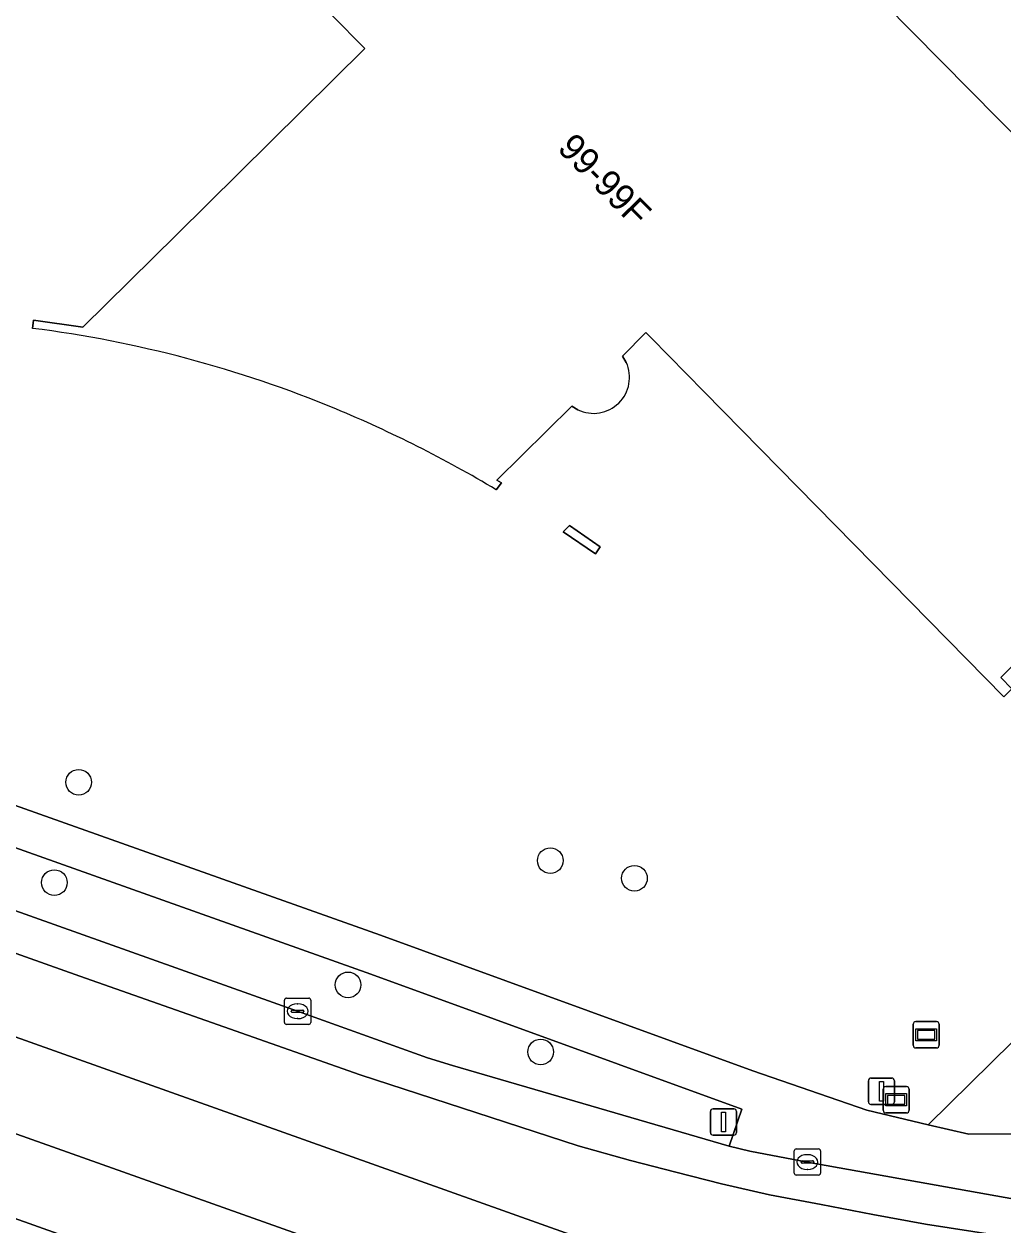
# Model space of a CAD drawing. Extents: x 155018 to 156648, y 383979 to 385733.
# Drawn here: x 155716.45 to 155753.73, y 385148.02 to 385193.73 of the extents above; entities that cross this region are included whole.
import ezdxf

# ---------------------------------------------------------------- set-up
doc = ezdxf.new("R2010")
doc.units = 0
for name, color, linetype in [('IMGEO_Berm_groen', 7, 'Continuous'), ('IMGEO_Boom', 7, 'Continuous'), ('IMGEO_Erf', 7, 'Continuous'), ('IMGEO_Groenvoorziening', 7, 'Continuous'), ('IMGEO_Informatiebord', 7, 'Continuous'), ('IMGEO_Kolk', 7, 'Continuous'), ('IMGEO_Lichtmast', 7, 'Continuous'), ('IMGEO_OVBaan_gesloten', 7, 'Continuous'), ('IMGEO_Pand', 7, 'Continuous'), ('IMGEO_Pand_nummerreeks', 7, 'Continuous'), ('IMGEO_Rijbaan_lokaal_gesloten', 7, 'Continuous'), ('IMGEO_Vlaggenmast', 7, 'Continuous'), ('IMGEO_Voetpad_open', 7, 'Continuous')]:
    doc.layers.add(name, color=color, linetype=linetype)

msp = doc.modelspace()

# ---------------------------------------------------------------- linework, layer by layer
at = {"layer": 'IMGEO_Berm_groen'}
msp.add_lwpolyline([(155672.818, 385175.35), (155691.157, 385168.865), (155708.503, 385162.696), (155726.871, 385156.155), (155731.81, 385154.389), (155732.763, 385154.089), (155743.307, 385151.019), (155743.78, 385152.434), (155729.659, 385157.574), (155668.172, 385179.431)], dxfattribs=at)
at = {"layer": 'IMGEO_Boom'}
for centre in [(155718.533, 385164.872), (155736.491, 385161.888), (155717.608, 385161.053), (155739.695, 385161.217), (155728.791, 385157.159), (155736.125, 385154.606)]:
    msp.add_circle(centre, 0.489, dxfattribs=at)
at = {"layer": 'IMGEO_Erf'}
for points in [[(155685.622, 385237.196), (155671.917, 385197.491), (155670.02, 385191.956), (155669.794, 385192.03), (155669.725, 385191.858), (155669.92, 385191.7), (155668.302, 385187.1), (155667.923, 385186.008), (155669.441, 385180.56), (155730.029, 385159.047), (155744.199, 385153.889), (155748.543, 385152.39), (155750.886, 385151.839), (155770.14, 385170.78), (155769.334, 385171.588), (155771.445, 385173.686), (155770.316, 385174.928)], [(155716.772, 385182.149), (155716.818, 385182.465), (155718.698, 385182.188), (155722.254, 385185.704), (155729.429, 385192.799), (155720.635, 385201.693), (155720.949, 385202.032), (155721.151, 385201.823), (155723.759, 385208.897), (155724.833, 385208.49), (155725.205, 385209.494), (155725.562, 385210.46), (155727.544, 385215.816), (155726.984, 385216.382), (155727.294, 385216.683), (155761.219, 385182.365)], [(155761.219, 385182.365), (155764.623, 385178.857), (155764.307, 385178.551), (155763.889, 385178.983), (155759.843, 385174.983), (155759.103, 385174.252), (155753.649, 385168.861), (155754.071, 385168.434), (155753.758, 385168.125), (155742.349, 385179.732), (155740.332, 385181.784), (155740.131, 385181.989), (155739.245, 385181.09), (155739.384, 385180.854)], [(155737.545, 385179.051), (155737.318, 385179.189), (155734.455, 385176.37), (155734.629, 385176.269), (155734.437, 385176.002)]]:
    msp.add_lwpolyline(points, dxfattribs=at)
msp.add_lwpolyline([(155738.396, 385173.836), (155738.213, 385173.57), (155736.986, 385174.406), (155737.227, 385174.641)], close=True, dxfattribs=at)
for centre, radius, start, end in [((155711.152, 385137.677), 44.825, 67.4782, 82.798), ((155738.14, 385180.283), 1.369, 244.226, 24.6414), ((155709.995, 385135.115), 47.636, 59.1298, 67.3734)]:
    msp.add_arc(centre, radius, start, end, dxfattribs=at)
at = {"layer": 'IMGEO_Groenvoorziening'}
msp.add_lwpolyline([(155774.146, 385166.575), (155774.188, 385166.628), (155774.23, 385166.682), (155770.14, 385170.78), (155750.886, 385151.839), (155752.425, 385151.481), (155760.145, 385151.518), (155766.494, 385157.288), (155769.315, 385156.39)], dxfattribs=at)
at = {"layer": 'IMGEO_Informatiebord'}
for p, q in [((155750.308, 385154.861), (155750.308, 385155.661)), ((155750.308, 385155.661), (155750.308, 385154.861)), ((155750.408, 385155.761), (155751.198, 385155.761)), ((155751.198, 385155.761), (155750.408, 385155.761)), ((155751.298, 385155.661), (155751.298, 385154.861)), ((155751.298, 385154.861), (155751.298, 385155.661)), ((155751.198, 385154.761), (155750.408, 385154.761)), ((155750.408, 385154.761), (155751.198, 385154.761)), ((155749.167, 385152.388), (155749.167, 385153.188)), ((155749.167, 385153.188), (155749.167, 385152.388)), ((155749.267, 385153.288), (155750.057, 385153.288)), ((155750.057, 385153.288), (155749.267, 385153.288)), ((155750.157, 385153.188), (155750.157, 385152.388)), ((155750.157, 385152.388), (155750.157, 385153.188)), ((155750.057, 385152.288), (155749.267, 385152.288)), ((155749.267, 385152.288), (155750.057, 385152.288))]:
    msp.add_line(p, q, dxfattribs=at)
for points in [[(155750.409, 385155.493), (155751.197, 385155.493), (155751.197, 385155.029), (155750.409, 385155.029), (155750.409, 385155.493)], [(155750.474, 385155.428), (155750.474, 385155.094), (155751.132, 385155.094), (155751.132, 385155.428), (155750.474, 385155.428)], [(155749.268, 385153.02), (155750.056, 385153.02), (155750.056, 385152.556), (155749.268, 385152.556), (155749.268, 385153.02)], [(155749.333, 385152.955), (155749.333, 385152.621), (155749.991, 385152.621), (155749.991, 385152.955), (155749.333, 385152.955)]]:
    msp.add_lwpolyline(points, dxfattribs=at)
for centre, start, end in [((155750.408, 385155.661), 90, 180), ((155750.408, 385155.661), 90, 180), ((155751.198, 385155.661), 0, 90), ((155751.198, 385155.661), 360, 90), ((155750.408, 385154.861), 180, 270), ((155750.408, 385154.861), 180, 270), ((155751.198, 385154.861), 270, 0), ((155751.198, 385154.861), 270, 0), ((155749.267, 385153.188), 90, 180), ((155749.267, 385153.188), 90, 180), ((155750.057, 385153.188), 0, 90), ((155750.057, 385153.188), 360, 90), ((155749.267, 385152.388), 180, 270), ((155749.267, 385152.388), 180, 270), ((155750.057, 385152.388), 270, 0), ((155750.057, 385152.388), 270, 0)]:
    msp.add_arc(centre, 0.1, start, end, dxfattribs=at)
at = {"layer": 'IMGEO_Kolk'}
for p, q in [((155726.37, 385155.731), (155726.37, 385156.583)), ((155726.445, 385156.657), (155727.297, 385156.657)), ((155726.858, 385156.437), (155726.883, 385156.437)), ((155727.371, 385156.583), (155727.371, 385155.731)), ((155726.629, 385156.151), (155726.629, 385156.163)), ((155727.067, 385156.114), (155726.669, 385156.114)), ((155726.672, 385156.2), (155727.07, 385156.2)), ((155727.113, 385156.163), (155727.113, 385156.151)), ((155727.297, 385155.657), (155726.445, 385155.657)), ((155726.881, 385155.877), (155726.856, 385155.877)), ((155745.856, 385150.918), (155746.708, 385150.918)), ((155745.781, 385149.992), (155745.781, 385150.844)), ((155746.04, 385150.412), (155746.04, 385150.424)), ((155746.083, 385150.461), (155746.481, 385150.461)), ((155746.269, 385150.698), (155746.294, 385150.698)), ((155746.524, 385150.424), (155746.524, 385150.412)), ((155746.782, 385150.844), (155746.782, 385149.992)), ((155746.478, 385150.375), (155746.08, 385150.375)), ((155746.292, 385150.138), (155746.267, 385150.138)), ((155746.708, 385149.918), (155745.856, 385149.918))]:
    msp.add_line(p, q, dxfattribs=at)
for points in [[(155726.37, 385155.731), (155726.37, 385156.583)], [(155726.445, 385156.657), (155727.297, 385156.657)], [(155727.371, 385156.583), (155727.371, 385155.731)], [(155727.297, 385155.657), (155726.445, 385155.657)], [(155745.856, 385150.918), (155746.708, 385150.918)], [(155745.781, 385149.992), (155745.781, 385150.844)], [(155746.782, 385150.844), (155746.782, 385149.992)], [(155746.708, 385149.918), (155745.856, 385149.918)]]:
    msp.add_lwpolyline(points, dxfattribs=at)
for centre, radius, start, end in [((155726.447, 385156.581), 0.0765, 91.552, 178.448), ((155726.447, 385156.581), 0.0765, 91.552, 178.448), ((155727.295, 385156.581), 0.0765, 1.552, 88.448), ((155727.295, 385156.581), 0.0765, 1.552, 88.448), ((155726.669, 385156.16), 0.0403, 85.8775, 175.7526), ((155726.666, 385156.15), 0.0366, 178.938, 274.7102), ((155727.07, 385156.157), 0.043, 264.8664, 352.4533), ((155727.074, 385156.162), 0.0386, 1.7309, 96.639), ((155726.447, 385155.733), 0.0765, 181.552, 268.448), ((155726.447, 385155.733), 0.0765, 181.552, 268.448), ((155727.295, 385155.733), 0.0765, 271.552, 358.448), ((155727.295, 385155.733), 0.0765, 271.552, 358.448), ((155745.858, 385150.842), 0.0765, 91.552, 178.448), ((155745.858, 385150.842), 0.0765, 91.552, 178.448), ((155746.706, 385150.842), 0.0765, 1.552, 88.448), ((155746.706, 385150.842), 0.0765, 1.552, 88.448), ((155746.08, 385150.421), 0.0403, 85.8775, 175.7526), ((155746.077, 385150.411), 0.0366, 178.938, 274.7102), ((155746.481, 385150.418), 0.043, 264.8664, 352.4533), ((155746.485, 385150.423), 0.0386, 1.7309, 96.639), ((155745.858, 385149.994), 0.0765, 181.552, 268.448), ((155745.858, 385149.994), 0.0765, 181.552, 268.448), ((155746.706, 385149.994), 0.0765, 271.552, 358.448), ((155746.706, 385149.994), 0.0765, 271.552, 358.448)]:
    msp.add_arc(centre, radius, start, end, dxfattribs=at)
for centre, major_axis, ratio, start_param, end_param in [((155726.857, 385156.157), (-0.387, 0.002), 0.722429, 4.712389, 7.853982), ((155726.882, 385156.157), (-0.39, 0.002), 0.717154, 1.570796, 4.712389), ((155746.268, 385150.418), (-0.387, 0.002), 0.722429, 4.712389, 7.853982), ((155746.293, 385150.418), (-0.39, 0.002), 0.717154, 1.570796, 4.712389)]:
    msp.add_ellipse(centre, major_axis=major_axis, ratio=ratio, start_param=start_param, end_param=end_param, dxfattribs=at)
at = {"layer": 'IMGEO_Lichtmast'}
for p, q in [((155742.59, 385151.541), (155742.59, 385152.341)), ((155742.59, 385152.341), (155742.59, 385151.541)), ((155742.69, 385152.441), (155743.48, 385152.441)), ((155743.48, 385152.441), (155742.69, 385152.441)), ((155743.58, 385152.341), (155743.58, 385151.541)), ((155743.58, 385151.541), (155743.58, 385152.341)), ((155743.48, 385151.441), (155742.69, 385151.441)), ((155742.69, 385151.441), (155743.48, 385151.441))]:
    msp.add_line(p, q, dxfattribs=at)
msp.add_lwpolyline([(155743.01, 385152.316), (155743.16, 385152.316), (155743.16, 385151.566), (155743.01, 385151.566), (155743.01, 385152.316)], dxfattribs=at)
for centre, start, end in [((155742.69, 385152.341), 90, 180), ((155742.69, 385152.341), 90, 180), ((155743.48, 385152.341), 0, 90), ((155743.48, 385152.341), 360, 90), ((155742.69, 385151.541), 180, 270), ((155742.69, 385151.541), 180, 270), ((155743.48, 385151.541), 270, 0), ((155743.48, 385151.541), 270, 0)]:
    msp.add_arc(centre, 0.1, start, end, dxfattribs=at)
at = {"layer": 'IMGEO_OVBaan_gesloten'}
msp.add_lwpolyline([(155744.054, 385145.242), (155731.549, 385149.692), (155687.304, 385165.428), (155623.968, 385187.963), (155622.855, 385184.672), (155686.135, 385162.154), (155740.672, 385142.775)], dxfattribs=at)
at = {"layer": 'IMGEO_Pand'}
for points in [[(155727.294, 385216.683), (155726.984, 385216.382), (155727.544, 385215.816), (155725.562, 385210.46), (155725.205, 385209.494), (155724.833, 385208.49), (155723.759, 385208.897), (155721.151, 385201.823), (155720.949, 385202.032), (155720.635, 385201.693), (155729.429, 385192.799), (155722.254, 385185.704), (155718.698, 385182.188), (155716.818, 385182.465), (155716.772, 385182.149)], [(155739.384, 385180.854), (155739.245, 385181.09), (155740.131, 385181.989), (155740.332, 385181.784), (155742.349, 385179.732), (155753.758, 385168.125), (155754.071, 385168.434), (155753.649, 385168.861), (155759.103, 385174.252), (155759.843, 385174.983), (155763.889, 385178.983), (155764.307, 385178.551), (155764.623, 385178.857), (155761.219, 385182.365), (155727.294, 385216.683)], [(155734.437, 385176.002), (155734.629, 385176.269), (155734.455, 385176.37), (155737.318, 385179.189), (155737.545, 385179.051)]]:
    msp.add_lwpolyline(points, dxfattribs=at)
msp.add_lwpolyline([(155736.986, 385174.406), (155738.213, 385173.57), (155738.396, 385173.836), (155737.227, 385174.641)], close=True, dxfattribs=at)
for centre, radius, start, end in [((155711.152, 385137.677), 44.825, 67.4782, 82.798), ((155738.14, 385180.283), 1.369, 244.226, 24.6414), ((155709.995, 385135.115), 47.636, 59.1298, 67.3734)]:
    msp.add_arc(centre, radius, start, end, dxfattribs=at)
at = {"layer": 'IMGEO_Rijbaan_lokaal_gesloten'}
for points in [[(155513.143, 385227.411), (155532.678, 385220.473), (155596.803, 385197.629), (155623.968, 385187.963), (155687.304, 385165.428), (155731.549, 385149.692), (155744.054, 385145.242)], [(155740.672, 385142.775), (155686.135, 385162.154), (155622.855, 385184.672), (155594.693, 385194.693), (155558.855, 385207.433), (155557.9, 385204.567), (155590.359, 385193.1), (155633.902, 385177.519), (155691.943, 385156.871), (155720.534, 385146.692), (155727.048, 385144.078), (155745.946, 385136.269), (155751.443, 385134.141), (155754.812, 385131.974), (155774.682, 385119.558)], [(155774.682, 385119.558), (155754.812, 385131.974), (155751.443, 385134.141), (155745.946, 385136.269), (155727.048, 385144.078), (155720.534, 385146.692), (155691.943, 385156.871), (155633.902, 385177.519), (155590.359, 385193.1)], [(155732.763, 385154.089), (155731.81, 385154.389), (155726.871, 385156.155), (155708.503, 385162.696), (155691.157, 385168.865), (155672.818, 385175.35)], [(155713.102, 385159.428), (155718.582, 385157.495), (155724.062, 385155.563), (155729.249, 385153.742), (155732.018, 385152.839), (155734.786, 385151.936), (155737.554, 385151.032), (155739.541, 385150.476), (155741.278, 385150.032), (155743.014, 385149.588), (155744.844, 385149.173), (155746.811, 385148.799), (155748.778, 385148.426), (155750.784, 385148.05), (155753.487, 385147.628)], [(155753.487, 385147.628), (155750.784, 385148.05), (155748.778, 385148.426), (155746.811, 385148.799), (155744.844, 385149.173), (155743.014, 385149.588), (155741.278, 385150.032), (155739.541, 385150.476), (155737.554, 385151.032), (155734.786, 385151.936), (155732.018, 385152.839), (155729.249, 385153.742), (155724.062, 385155.563), (155718.582, 385157.495), (155713.102, 385159.428)], [(155755.013, 385148.855), (155746.281, 385150.417), (155744.095, 385150.832), (155743.307, 385151.019), (155732.763, 385154.089)]]:
    msp.add_lwpolyline(points, dxfattribs=at)
at = {"layer": 'IMGEO_Vlaggenmast'}
for p, q in [((155748.703, 385153.612), (155749.493, 385153.612)), ((155749.493, 385153.612), (155748.703, 385153.612)), ((155748.603, 385152.712), (155748.603, 385153.512)), ((155748.603, 385153.512), (155748.603, 385152.712)), ((155749.593, 385153.512), (155749.593, 385152.712)), ((155749.593, 385152.712), (155749.593, 385153.512)), ((155749.493, 385152.612), (155748.703, 385152.612)), ((155748.703, 385152.612), (155749.493, 385152.612))]:
    msp.add_line(p, q, dxfattribs=at)
msp.add_lwpolyline([(155749.023, 385153.487), (155749.173, 385153.487), (155749.173, 385152.737), (155749.023, 385152.737), (155749.023, 385153.487)], dxfattribs=at)
for centre, start, end in [((155748.703, 385153.512), 90, 180), ((155748.703, 385153.512), 90, 180), ((155749.493, 385153.512), 0, 90), ((155749.493, 385153.512), 360, 90), ((155748.703, 385152.712), 180, 270), ((155748.703, 385152.712), 180, 270), ((155749.493, 385152.712), 270, 0), ((155749.493, 385152.712), 270, 0)]:
    msp.add_arc(centre, 0.1, start, end, dxfattribs=at)
at = {"layer": 'IMGEO_Voetpad_open'}
for points in [[(155769.315, 385156.39), (155766.494, 385157.288), (155760.145, 385151.518), (155752.425, 385151.481), (155750.886, 385151.839), (155748.543, 385152.39), (155744.199, 385153.889), (155730.029, 385159.047), (155669.441, 385180.56)], [(155667.643, 385179.136), (155668.172, 385179.431), (155729.659, 385157.574), (155743.78, 385152.434), (155743.307, 385151.019), (155744.095, 385150.832), (155746.281, 385150.417), (155755.013, 385148.855)]]:
    msp.add_lwpolyline(points, dxfattribs=at)

# ---------------------------------------------------------------- texts
at = {"layer": 'IMGEO_Pand_nummerreeks'}
msp.add_text('99-99F', height=1, rotation=314.5348, dxfattribs=at).set_placement((155736.722, 385188.959))

doc.saveas('drawing.dxf')
